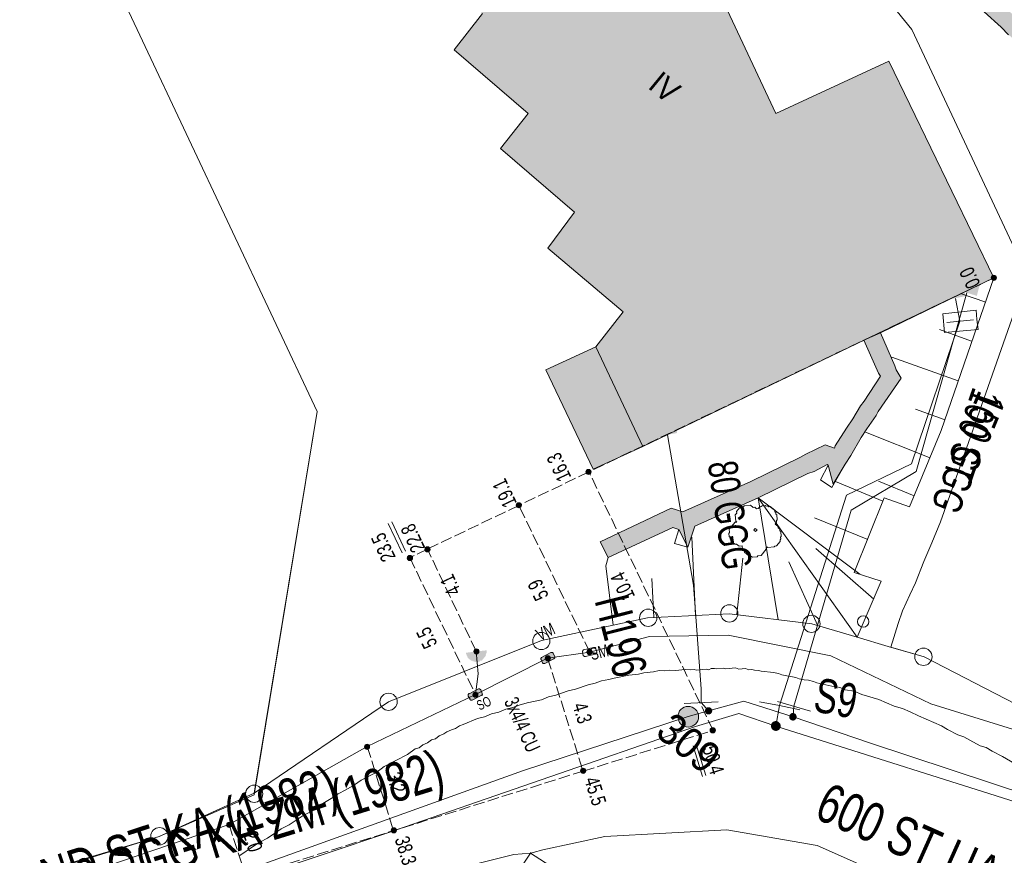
# Model space of a CAD drawing. Header units: metres. Extents: x -740 to 758, y -633 to 854.
# Tile 342 of 656: x 81 to 116, y -486 to -456. Entities that reach past the tile are written whole.
import ezdxf

# ---------------------------------------------------------------- set-up
doc = ezdxf.new("R2010")
doc.units = ezdxf.units.M
doc.header["$MEASUREMENT"] = 0
doc.linetypes.add('416_125', pattern=[0.5408, 0.416, -0.1248])
for name, color, linetype in [('Gas.LOVION', 7, 'Continuous'), ('Grundkarte.LOVION', 7, 'Continuous'), ('Grundkarte_Text.LOVION', 7, 'Continuous'), ('Strom.LOVION', 7, 'Continuous'), ('StromBemass.LOVION', 7, 'Continuous'), ('Wasser.LOVION', 7, 'Continuous')]:
    doc.layers.add(name, color=color, linetype=linetype)
doc.styles.add('ERSTELLTER_STIL_1', font='arial.ttf')

msp = doc.modelspace()

# ---------------------------------------------------------------- hatches: boundary and pattern name
at = {"layer": 'Gas.LOVION', "linetype": 'Continuous', "lineweight": 13}
for points in [[(114.294, -466.309), (115.034, -466.163), (114.954, -465.801), (114.215, -465.947)], [(108.284, -481.876), (108.297, -481.858), (108.307, -481.839), (108.315, -481.818), (108.321, -481.797), (108.324, -481.775), (108.323, -481.753), (108.321, -481.731), (108.315, -481.71), (108.307, -481.689), (108.296, -481.67), (108.283, -481.652), (108.268, -481.636), (108.251, -481.622), (108.232, -481.61), (108.212, -481.601), (108.191, -481.594), (108.169, -481.59), (108.147, -481.589), (108.125, -481.59), (108.104, -481.594), (108.083, -481.601), (108.063, -481.611), (108.044, -481.623), (108.027, -481.637), (108.012, -481.653), (107.999, -481.671), (107.989, -481.69), (107.98, -481.711), (107.975, -481.732), (107.972, -481.754), (107.972, -481.776), (107.975, -481.798), (107.981, -481.819), (107.989, -481.84), (108, -481.859), (108.013, -481.877), (108.028, -481.893), (108.045, -481.907), (108.064, -481.919), (108.084, -481.928), (108.105, -481.935), (108.126, -481.939), (108.149, -481.94), (108.171, -481.939), (108.192, -481.935), (108.213, -481.928), (108.233, -481.918), (108.252, -481.907), (108.269, -481.892)], [(108.288, -481.88), (108.301, -481.862), (108.312, -481.843), (108.32, -481.822), (108.325, -481.801), (108.328, -481.779), (108.328, -481.757), (108.325, -481.735), (108.319, -481.713), (108.311, -481.693), (108.3, -481.674), (108.287, -481.656), (108.272, -481.64), (108.255, -481.626), (108.237, -481.614), (108.217, -481.605), (108.196, -481.598), (108.174, -481.594), (108.152, -481.592), (108.13, -481.594), (108.108, -481.598), (108.087, -481.605), (108.067, -481.614), (108.049, -481.626), (108.032, -481.64), (108.016, -481.657), (108.004, -481.675), (107.993, -481.694), (107.985, -481.714), (107.979, -481.736), (107.977, -481.758), (107.977, -481.78), (107.98, -481.802), (107.985, -481.823), (107.993, -481.844), (108.004, -481.863), (108.017, -481.881), (108.032, -481.897), (108.049, -481.911), (108.068, -481.923), (108.088, -481.932), (108.109, -481.939), (108.131, -481.943), (108.153, -481.944), (108.175, -481.943), (108.197, -481.938), (108.218, -481.932), (108.238, -481.922), (108.256, -481.91), (108.273, -481.896)]]:
    msp.add_hatch(color=7, dxfattribs=at).paths.add_polyline_path(points)
at = {"layer": 'Grundkarte.LOVION', "linetype": 'Continuous', "lineweight": 18}
for color, points in [(254, [(119.666, -470.616), (119.719, -470.552), (119.713, -470.493), (119.766, -470.429), (119.76, -470.37), (119.813, -470.306), (119.807, -470.248), (119.86, -470.183), (119.854, -470.125), (119.934, -470.028), (119.996, -469.756), (120.049, -469.692), (120.111, -469.42), (120.19, -469.324), (120.252, -469.051), (120.246, -468.993), (120.273, -468.961), (120.267, -468.902), (120.32, -468.838), (120.34, -468.747), (120.335, -468.689), (120.382, -468.566), (120.344, -468.481), (120.509, -467.755), (120.498, -467.638), (120.524, -467.606), (120.513, -467.489), (120.539, -467.457), (120.528, -467.34), (120.554, -467.308), (120.549, -467.249), (120.569, -467.158), (120.564, -467.1), (120.584, -467.009), (120.579, -466.951), (120.599, -466.86), (120.593, -466.801), (120.614, -466.711), (120.608, -466.652), (120.629, -466.561), (120.623, -466.503), (120.644, -466.412), (120.633, -466.295), (120.601, -466.269), (120.589, -466.152), (120.615, -466.119), (120.587, -465.827), (120.613, -465.795), (120.573, -465.385), (120.6, -465.353), (120.56, -464.943), (120.58, -464.852), (120.542, -464.767), (120.563, -464.676), (120.525, -464.591), (120.567, -464.41), (120.529, -464.325), (120.549, -464.234), (120.512, -464.149), (120.532, -464.059), (120.494, -463.974), (120.515, -463.883), (120.483, -463.857), (120.477, -463.798), (120.504, -463.766), (120.498, -463.707), (120.466, -463.681), (120.46, -463.622), (120.486, -463.59), (120.469, -463.415), (120.437, -463.388), (120.408, -463.095), (120.401, -462.712), (120.308, -462.366), (120.241, -461.989), (120.099, -461.441), (119.995, -460.978), (119.864, -460.548), (119.675, -460.123), (119.497, -459.815), (119.243, -459.338), (118.677, -458.388), (118.295, -457.805), (117.989, -457.391), (117.779, -457.057), (117.51, -456.729), (117.21, -456.374), (117.043, -456.183), (116.754, -455.946), (116.138, -455.385), (115.843, -455.089), (115.574, -454.76), (115.472, -454.623), (115.364, -454.426), (115.326, -454.341), (115.143, -453.975), (115.061, -453.747), (114.892, -453.231), (99.918, -421.593), (101.78, -417.361), (105.858, -415.544), (105.302, -414.386), (104.707, -414.652), (104.998, -415.214), (101.286, -416.848), (99.209, -421.603), (114.298, -453.496), (114.434, -453.985), (114.737, -454.665), (114.807, -454.776), (114.915, -454.973), (115.248, -455.354), (115.382, -455.518), (115.709, -455.841), (116.326, -456.401), (116.588, -456.671), (116.749, -456.803), (117.286, -457.46), (117.464, -457.768), (117.77, -458.181), (118.12, -458.738), (118.713, -459.655), (118.934, -460.107), (119.08, -460.388), (119.237, -460.786), (119.362, -461.158), (119.493, -461.589), (119.603, -462.11), (119.696, -462.456), (119.793, -463.451), (119.825, -463.478), (119.831, -463.536), (119.804, -463.568), (119.822, -463.744), (119.854, -463.77), (119.86, -463.829), (119.833, -463.861), (119.839, -463.92), (119.871, -463.946), (119.85, -464.037), (119.908, -464.622), (119.887, -464.713), (119.925, -464.798), (119.904, -464.889), (119.938, -465.24), (119.912, -465.272), (119.975, -465.916), (119.949, -465.948), (119.977, -466.241), (119.951, -466.273), (119.974, -466.507), (119.953, -466.598), (119.959, -466.657), (119.938, -466.747), (119.944, -466.806), (119.923, -466.896), (119.934, -467.014), (119.914, -467.104), (119.919, -467.163), (119.899, -467.253), (119.872, -467.286), (119.884, -467.403), (119.857, -467.435), (119.863, -467.493), (119.837, -467.526), (119.848, -467.643), (119.828, -467.733), (119.839, -467.85), (119.777, -468.123), (119.783, -468.181), (119.679, -468.635), (119.685, -468.693), (119.632, -468.757), (119.638, -468.816), (119.611, -468.848), (119.617, -468.907), (119.564, -468.971), (119.57, -469.029), (119.508, -469.302), (119.455, -469.366), (119.414, -469.547), (119.361, -469.611), (119.32, -469.793), (119.267, -469.857), (119.272, -469.916), (119.246, -469.948), (119.225, -470.038), (119.172, -470.103), (119.152, -470.193), (119.099, -470.258), (119.105, -470.316), (119.052, -470.381), (118.958, -470.626), (119.153, -471.11), (119.372, -471.236), (119.43, -471.23), (119.495, -471.283), (119.553, -471.277), (119.682, -471.383), (119.74, -471.377), (119.837, -471.456), (119.928, -471.477), (119.992, -471.53), (120.05, -471.524), (120.147, -471.604), (120.205, -471.598), (120.302, -471.677), (120.36, -471.671), (120.457, -471.751), (120.751, -471.131), (120.692, -471.136), (120.628, -471.084), (120.569, -471.089), (120.441, -470.984), (120.382, -470.989), (120.286, -470.91), (120.227, -470.916), (120.131, -470.837), (120.072, -470.842), (119.976, -470.763), (119.917, -470.769), (119.821, -470.69), (119.762, -470.695)]), (9, [(99.462, -432.957), (98.987, -432.028), (98.064, -430.138), (97.583, -429.151), (94.668, -430.47), (94.624, -430.327), (86.039, -434.417), (85.81, -434.499), (85.588, -434.639), (83.384, -435.682), (86.172, -441.527), (87.481, -444.325), (89.88, -443.174), (90.162, -443.029), (92.332, -444.974), (91.366, -446.28), (94.083, -448.675), (93, -449.992), (95.77, -452.322), (94.83, -453.597), (97.509, -455.906), (96.485, -457.218), (99.164, -459.527), (98.166, -460.807), (100.845, -463.117), (99.879, -464.423), (102.616, -466.727), (101.618, -468.006), (99.808, -468.834), (101.521, -472.449), (103.331, -471.622), (116.062, -465.501), (112.248, -457.627), (108.149, -459.535), (106.02, -454.985), (108.786, -453.651), (107.667, -451.277), (104.869, -452.585), (104.388, -451.598), (107.781, -450.025), (101.226, -436.183), (97.892, -437.751), (96.33, -434.475)]), (254, [(104.348, -473.858), (101.778, -475.084), (102.07, -475.647), (104.417, -474.56), (104.63, -474.628), (104.959, -475.276), (105.21, -474.512), (107.504, -473.49), (109.309, -472.604), (109.537, -472.523), (110.015, -472.269), (110.047, -472.295), (110.233, -472.987), (110.665, -472.265), (110.87, -471.949), (111.249, -471.291), (111.455, -470.976), (111.793, -470.499), (111.866, -470.344), (112.694, -469.14), (112.516, -468.832), (112.473, -468.689), (111.943, -467.499), (111.348, -467.764), (111.878, -468.954), (111.948, -469.065), (111.358, -469.98), (111.226, -470.141), (110.947, -470.611), (110.715, -470.959), (110.303, -471.591), (110.283, -471.681), (109.946, -471.566), (109.24, -471.901), (109.044, -472.009), (107.239, -472.895), (104.775, -473.993)])]:
    msp.add_hatch(color=color, dxfattribs=at).paths.add_polyline_path(points)
at = {"layer": 'Strom.LOVION', "linetype": 'Continuous', "lineweight": 13}
for points in [[(97.656, -479.019), (96.911, -479.107), (96.916, -479.165), (96.932, -479.179), (96.935, -479.208), (96.951, -479.221), (96.954, -479.25), (96.97, -479.263), (96.973, -479.293), (97.102, -479.398), (97.131, -479.396), (97.163, -479.422), (97.192, -479.419), (97.208, -479.432), (97.238, -479.429), (97.254, -479.443), (97.4, -479.428), (97.427, -479.396), (97.485, -479.39), (97.63, -479.214), (97.627, -479.184), (97.641, -479.168), (97.638, -479.139), (97.664, -479.107)], [(99.984, -479.102), (99.647, -479.283), (99.62, -479.315), (99.623, -479.344), (99.639, -479.357), (99.68, -479.471), (99.712, -479.498), (99.771, -479.492), (100.095, -479.327), (100.108, -479.311), (100.137, -479.309), (100.131, -479.25), (100.075, -479.123), (100.042, -479.096)], [(97.138, -480.828), (97.462, -480.664), (97.475, -480.648), (97.504, -480.645), (97.499, -480.586), (97.442, -480.459), (97.394, -480.419), (97.364, -480.422), (97.027, -480.603), (97.011, -480.589), (96.985, -480.622), (96.99, -480.68), (97.06, -480.792), (97.047, -480.808), (97.079, -480.834)]]:
    msp.add_hatch(color=7, dxfattribs=at).paths.add_polyline_path(points)
at = {"layer": 'StromBemass.LOVION', "linetype": 'Continuous', "lineweight": 13}
for points in [[(116.135, -465.555), (116.142, -465.545), (116.147, -465.535), (116.152, -465.524), (116.154, -465.513), (116.156, -465.501), (116.156, -465.489), (116.154, -465.478), (116.151, -465.466), (116.147, -465.455), (116.141, -465.445), (116.134, -465.436), (116.126, -465.427), (116.117, -465.42), (116.107, -465.413), (116.097, -465.408), (116.085, -465.405), (116.074, -465.403), (116.062, -465.402), (116.05, -465.403), (116.039, -465.405), (116.028, -465.409), (116.017, -465.414), (116.007, -465.42), (115.998, -465.427), (115.99, -465.436), (115.983, -465.446), (115.978, -465.456), (115.973, -465.467), (115.97, -465.478), (115.969, -465.49), (115.969, -465.502), (115.97, -465.513), (115.973, -465.525), (115.978, -465.536), (115.983, -465.546), (115.99, -465.555), (115.998, -465.564), (116.008, -465.571), (116.018, -465.578), (116.028, -465.583), (116.039, -465.586), (116.051, -465.588), (116.063, -465.589), (116.074, -465.588), (116.086, -465.586), (116.097, -465.582), (116.108, -465.577), (116.118, -465.571), (116.127, -465.564)], [(101.425, -472.604), (101.432, -472.594), (101.437, -472.584), (101.442, -472.573), (101.444, -472.561), (101.446, -472.55), (101.446, -472.538), (101.444, -472.526), (101.441, -472.515), (101.437, -472.504), (101.431, -472.494), (101.424, -472.484), (101.416, -472.475), (101.407, -472.468), (101.397, -472.462), (101.386, -472.457), (101.375, -472.453), (101.364, -472.451), (101.352, -472.45), (101.34, -472.451), (101.328, -472.453), (101.317, -472.457), (101.307, -472.462), (101.297, -472.468), (101.288, -472.476), (101.28, -472.485), (101.273, -472.494), (101.267, -472.504), (101.263, -472.515), (101.26, -472.527), (101.258, -472.539), (101.258, -472.55), (101.26, -472.562), (101.263, -472.573), (101.267, -472.584), (101.273, -472.595), (101.28, -472.604), (101.288, -472.613), (101.297, -472.62), (101.307, -472.627), (101.318, -472.632), (101.329, -472.635), (101.341, -472.637), (101.352, -472.638), (101.364, -472.637), (101.376, -472.635), (101.387, -472.631), (101.398, -472.626), (101.408, -472.62), (101.417, -472.612)], [(98.896, -473.814), (98.903, -473.805), (98.909, -473.794), (98.913, -473.783), (98.916, -473.772), (98.917, -473.76), (98.917, -473.748), (98.916, -473.736), (98.913, -473.725), (98.908, -473.714), (98.903, -473.703), (98.896, -473.694), (98.888, -473.685), (98.878, -473.678), (98.868, -473.671), (98.858, -473.666), (98.846, -473.663), (98.835, -473.661), (98.823, -473.66), (98.811, -473.661), (98.799, -473.663), (98.788, -473.667), (98.777, -473.672), (98.767, -473.678), (98.758, -473.686), (98.75, -473.694), (98.743, -473.704), (98.738, -473.714), (98.733, -473.725), (98.73, -473.737), (98.729, -473.749), (98.729, -473.76), (98.731, -473.772), (98.734, -473.784), (98.738, -473.795), (98.744, -473.805), (98.751, -473.815), (98.759, -473.823), (98.768, -473.831), (98.778, -473.837), (98.789, -473.842), (98.8, -473.846), (98.812, -473.848), (98.823, -473.849), (98.835, -473.848), (98.847, -473.846), (98.858, -473.842), (98.869, -473.837), (98.879, -473.83), (98.888, -473.823)], [(95.581, -475.413), (95.588, -475.404), (95.594, -475.393), (95.598, -475.382), (95.601, -475.371), (95.603, -475.359), (95.603, -475.347), (95.601, -475.336), (95.598, -475.324), (95.594, -475.313), (95.588, -475.303), (95.581, -475.293), (95.573, -475.285), (95.564, -475.277), (95.554, -475.271), (95.543, -475.266), (95.532, -475.262), (95.52, -475.26), (95.508, -475.259), (95.497, -475.26), (95.485, -475.262), (95.474, -475.266), (95.463, -475.271), (95.453, -475.278), (95.444, -475.285), (95.436, -475.294), (95.429, -475.303), (95.423, -475.314), (95.419, -475.325), (95.416, -475.336), (95.415, -475.348), (95.415, -475.36), (95.416, -475.371), (95.419, -475.383), (95.424, -475.394), (95.429, -475.404), (95.436, -475.414), (95.444, -475.422), (95.454, -475.43), (95.464, -475.436), (95.474, -475.441), (95.486, -475.445), (95.497, -475.447), (95.509, -475.448), (95.521, -475.447), (95.532, -475.445), (95.544, -475.441), (95.554, -475.436), (95.564, -475.43), (95.573, -475.422)], [(94.945, -475.729), (94.952, -475.719), (94.958, -475.709), (94.962, -475.698), (94.965, -475.686), (94.966, -475.674), (94.966, -475.662), (94.965, -475.651), (94.962, -475.639), (94.957, -475.628), (94.951, -475.618), (94.944, -475.608), (94.936, -475.6), (94.927, -475.592), (94.917, -475.586), (94.906, -475.581), (94.895, -475.577), (94.883, -475.575), (94.871, -475.574), (94.86, -475.575), (94.848, -475.577), (94.837, -475.581), (94.826, -475.586), (94.816, -475.592), (94.807, -475.6), (94.799, -475.609), (94.792, -475.618), (94.786, -475.629), (94.782, -475.64), (94.779, -475.651), (94.777, -475.663), (94.777, -475.675), (94.779, -475.687), (94.782, -475.698), (94.786, -475.709), (94.792, -475.72), (94.799, -475.729), (94.807, -475.738), (94.816, -475.745), (94.826, -475.752), (94.837, -475.757), (94.848, -475.76), (94.86, -475.763), (94.872, -475.763), (94.884, -475.763), (94.896, -475.76), (94.907, -475.757), (94.918, -475.752), (94.928, -475.745), (94.937, -475.737)], [(94.949, -475.726), (94.956, -475.717), (94.962, -475.706), (94.966, -475.695), (94.969, -475.684), (94.97, -475.672), (94.97, -475.66), (94.969, -475.649), (94.966, -475.637), (94.962, -475.626), (94.956, -475.616), (94.949, -475.606), (94.941, -475.598), (94.932, -475.59), (94.922, -475.584), (94.911, -475.579), (94.9, -475.575), (94.888, -475.573), (94.876, -475.572), (94.864, -475.573), (94.853, -475.575), (94.841, -475.579), (94.831, -475.584), (94.821, -475.59), (94.812, -475.598), (94.804, -475.607), (94.797, -475.616), (94.791, -475.627), (94.787, -475.638), (94.784, -475.649), (94.782, -475.661), (94.782, -475.673), (94.784, -475.684), (94.787, -475.696), (94.791, -475.707), (94.797, -475.717), (94.804, -475.727), (94.812, -475.735), (94.821, -475.743), (94.831, -475.749), (94.842, -475.754), (94.853, -475.758), (94.865, -475.76), (94.877, -475.761), (94.889, -475.76), (94.9, -475.758), (94.911, -475.754), (94.922, -475.749), (94.932, -475.742), (94.941, -475.735)], [(97.357, -479.117), (97.364, -479.108), (97.369, -479.097), (97.374, -479.086), (97.376, -479.075), (97.378, -479.064), (97.378, -479.052), (97.376, -479.041), (97.373, -479.029), (97.369, -479.019), (97.363, -479.008), (97.357, -478.999), (97.349, -478.991), (97.34, -478.983), (97.33, -478.977), (97.319, -478.972), (97.308, -478.968), (97.297, -478.966), (97.285, -478.966), (97.274, -478.966), (97.262, -478.969), (97.251, -478.972), (97.241, -478.977), (97.231, -478.983), (97.222, -478.991), (97.214, -478.999), (97.207, -479.009), (97.202, -479.019), (97.197, -479.03), (97.195, -479.041), (97.193, -479.053), (97.193, -479.064), (97.195, -479.076), (97.198, -479.087), (97.202, -479.098), (97.208, -479.108), (97.214, -479.117), (97.222, -479.126), (97.231, -479.133), (97.241, -479.139), (97.252, -479.144), (97.263, -479.148), (97.274, -479.15), (97.286, -479.151), (97.297, -479.15), (97.309, -479.148), (97.32, -479.144), (97.33, -479.139), (97.34, -479.133), (97.349, -479.125)], [(101.461, -479.139), (101.468, -479.129), (101.474, -479.118), (101.478, -479.107), (101.481, -479.096), (101.482, -479.084), (101.482, -479.072), (101.481, -479.06), (101.478, -479.049), (101.473, -479.038), (101.468, -479.027), (101.461, -479.018), (101.452, -479.009), (101.443, -479.001), (101.433, -478.995), (101.422, -478.99), (101.411, -478.986), (101.399, -478.984), (101.387, -478.983), (101.375, -478.984), (101.364, -478.986), (101.352, -478.99), (101.342, -478.995), (101.331, -479.002), (101.322, -479.009), (101.314, -479.018), (101.307, -479.028), (101.301, -479.038), (101.297, -479.049), (101.294, -479.061), (101.293, -479.073), (101.293, -479.085), (101.294, -479.096), (101.297, -479.108), (101.302, -479.119), (101.308, -479.129), (101.315, -479.139), (101.323, -479.148), (101.332, -479.155), (101.342, -479.162), (101.353, -479.167), (101.364, -479.17), (101.376, -479.173), (101.388, -479.173), (101.4, -479.172), (101.411, -479.17), (101.423, -479.166), (101.434, -479.161), (101.444, -479.155), (101.453, -479.147)], [(99.954, -479.369), (99.961, -479.359), (99.967, -479.349), (99.971, -479.338), (99.974, -479.326), (99.975, -479.314), (99.975, -479.302), (99.974, -479.291), (99.971, -479.279), (99.966, -479.268), (99.961, -479.258), (99.954, -479.248), (99.945, -479.239), (99.936, -479.232), (99.926, -479.226), (99.915, -479.221), (99.904, -479.217), (99.892, -479.215), (99.88, -479.214), (99.869, -479.215), (99.857, -479.217), (99.846, -479.221), (99.835, -479.226), (99.825, -479.232), (99.816, -479.24), (99.808, -479.249), (99.801, -479.258), (99.795, -479.269), (99.791, -479.28), (99.788, -479.291), (99.786, -479.303), (99.786, -479.315), (99.788, -479.327), (99.791, -479.338), (99.795, -479.349), (99.801, -479.36), (99.808, -479.369), (99.816, -479.378), (99.825, -479.385), (99.835, -479.392), (99.846, -479.397), (99.858, -479.4), (99.869, -479.403), (99.881, -479.403), (99.893, -479.403), (99.905, -479.4), (99.916, -479.397), (99.927, -479.391), (99.937, -479.385), (99.946, -479.377)], [(97.323, -480.691), (97.33, -480.682), (97.335, -480.671), (97.34, -480.66), (97.342, -480.649), (97.344, -480.637), (97.344, -480.625), (97.342, -480.614), (97.339, -480.602), (97.335, -480.591), (97.329, -480.581), (97.322, -480.572), (97.314, -480.563), (97.305, -480.555), (97.295, -480.549), (97.284, -480.544), (97.273, -480.541), (97.262, -480.538), (97.25, -480.538), (97.238, -480.538), (97.226, -480.541), (97.215, -480.544), (97.205, -480.549), (97.195, -480.556), (97.186, -480.563), (97.178, -480.572), (97.171, -480.582), (97.165, -480.592), (97.161, -480.603), (97.158, -480.614), (97.156, -480.626), (97.156, -480.638), (97.158, -480.65), (97.161, -480.661), (97.165, -480.672), (97.171, -480.682), (97.178, -480.692), (97.186, -480.7), (97.195, -480.708), (97.205, -480.714), (97.216, -480.719), (97.227, -480.723), (97.239, -480.725), (97.25, -480.726), (97.262, -480.725), (97.274, -480.723), (97.285, -480.719), (97.296, -480.714), (97.306, -480.707), (97.315, -480.7)], [(105.935, -481.983), (105.942, -481.974), (105.948, -481.963), (105.953, -481.952), (105.956, -481.94), (105.957, -481.928), (105.957, -481.916), (105.955, -481.904), (105.952, -481.893), (105.948, -481.881), (105.942, -481.871), (105.935, -481.861), (105.927, -481.852), (105.917, -481.845), (105.907, -481.838), (105.896, -481.833), (105.885, -481.83), (105.873, -481.827), (105.861, -481.827), (105.849, -481.827), (105.837, -481.83), (105.826, -481.833), (105.815, -481.839), (105.805, -481.845), (105.795, -481.853), (105.787, -481.862), (105.78, -481.871), (105.774, -481.882), (105.77, -481.893), (105.767, -481.905), (105.766, -481.917), (105.766, -481.929), (105.767, -481.941), (105.77, -481.952), (105.775, -481.964), (105.78, -481.974), (105.788, -481.984), (105.796, -481.993), (105.805, -482), (105.815, -482.007), (105.826, -482.012), (105.838, -482.015), (105.85, -482.018), (105.862, -482.018), (105.874, -482.018), (105.885, -482.015), (105.897, -482.012), (105.908, -482.006), (105.918, -482), (105.927, -481.992)], [(105.937, -481.982), (105.944, -481.972), (105.95, -481.962), (105.954, -481.951), (105.957, -481.939), (105.959, -481.927), (105.959, -481.915), (105.957, -481.904), (105.954, -481.892), (105.95, -481.881), (105.944, -481.871), (105.937, -481.861), (105.929, -481.852), (105.919, -481.845), (105.909, -481.838), (105.898, -481.833), (105.887, -481.83), (105.875, -481.827), (105.863, -481.827), (105.851, -481.828), (105.84, -481.83), (105.828, -481.834), (105.818, -481.839), (105.808, -481.845), (105.798, -481.853), (105.79, -481.861), (105.783, -481.871), (105.778, -481.882), (105.773, -481.893), (105.77, -481.904), (105.769, -481.916), (105.769, -481.928), (105.77, -481.94), (105.773, -481.951), (105.778, -481.963), (105.784, -481.973), (105.791, -481.983), (105.799, -481.991), (105.808, -481.999), (105.818, -482.005), (105.829, -482.01), (105.84, -482.014), (105.852, -482.016), (105.864, -482.017), (105.876, -482.016), (105.888, -482.014), (105.899, -482.01), (105.91, -482.005), (105.92, -481.998), (105.929, -481.991)], [(93.392, -482.582), (93.399, -482.573), (93.405, -482.562), (93.409, -482.551), (93.412, -482.54), (93.413, -482.528), (93.413, -482.516), (93.412, -482.505), (93.409, -482.493), (93.404, -482.482), (93.399, -482.472), (93.392, -482.462), (93.383, -482.454), (93.374, -482.446), (93.364, -482.44), (93.354, -482.435), (93.342, -482.431), (93.331, -482.429), (93.319, -482.429), (93.307, -482.429), (93.296, -482.432), (93.284, -482.435), (93.274, -482.44), (93.264, -482.447), (93.255, -482.454), (93.247, -482.463), (93.24, -482.473), (93.234, -482.483), (93.23, -482.494), (93.227, -482.505), (93.225, -482.517), (93.226, -482.529), (93.227, -482.541), (93.23, -482.552), (93.234, -482.563), (93.24, -482.573), (93.247, -482.583), (93.255, -482.591), (93.264, -482.599), (93.274, -482.605), (93.285, -482.61), (93.296, -482.614), (93.308, -482.616), (93.32, -482.617), (93.331, -482.616), (93.343, -482.614), (93.354, -482.61), (93.365, -482.605), (93.375, -482.599), (93.384, -482.591)], [(101.232, -483.452), (101.239, -483.443), (101.245, -483.432), (101.249, -483.421), (101.252, -483.41), (101.253, -483.398), (101.253, -483.387), (101.252, -483.375), (101.249, -483.364), (101.244, -483.353), (101.239, -483.342), (101.232, -483.333), (101.224, -483.324), (101.215, -483.317), (101.205, -483.311), (101.194, -483.306), (101.183, -483.302), (101.171, -483.3), (101.16, -483.299), (101.148, -483.3), (101.136, -483.302), (101.125, -483.306), (101.115, -483.311), (101.105, -483.317), (101.096, -483.325), (101.088, -483.333), (101.081, -483.343), (101.075, -483.353), (101.071, -483.364), (101.068, -483.376), (101.067, -483.387), (101.067, -483.399), (101.068, -483.411), (101.071, -483.422), (101.076, -483.433), (101.081, -483.443), (101.088, -483.453), (101.096, -483.461), (101.105, -483.469), (101.115, -483.475), (101.126, -483.48), (101.137, -483.483), (101.149, -483.485), (101.16, -483.486), (101.172, -483.485), (101.183, -483.483), (101.195, -483.48), (101.205, -483.474), (101.215, -483.468), (101.224, -483.461)], [(88.391, -485.413), (88.398, -485.403), (88.403, -485.393), (88.408, -485.382), (88.411, -485.371), (88.412, -485.359), (88.412, -485.347), (88.411, -485.336), (88.408, -485.324), (88.403, -485.314), (88.398, -485.303), (88.391, -485.294), (88.383, -485.285), (88.374, -485.278), (88.364, -485.272), (88.353, -485.267), (88.342, -485.263), (88.331, -485.261), (88.319, -485.26), (88.307, -485.261), (88.296, -485.263), (88.285, -485.267), (88.274, -485.272), (88.264, -485.278), (88.255, -485.286), (88.247, -485.294), (88.24, -485.304), (88.235, -485.314), (88.231, -485.325), (88.228, -485.336), (88.226, -485.348), (88.226, -485.36), (88.228, -485.371), (88.231, -485.382), (88.235, -485.393), (88.241, -485.404), (88.248, -485.413), (88.256, -485.421), (88.265, -485.429), (88.275, -485.435), (88.285, -485.44), (88.296, -485.444), (88.308, -485.446), (88.319, -485.446), (88.331, -485.446), (88.343, -485.443), (88.354, -485.44), (88.364, -485.435), (88.374, -485.429), (88.383, -485.421)], [(94.363, -485.614), (94.37, -485.604), (94.376, -485.594), (94.38, -485.583), (94.383, -485.571), (94.384, -485.559), (94.384, -485.547), (94.383, -485.536), (94.38, -485.524), (94.375, -485.513), (94.369, -485.503), (94.362, -485.493), (94.354, -485.484), (94.345, -485.477), (94.335, -485.47), (94.324, -485.465), (94.313, -485.462), (94.301, -485.459), (94.289, -485.459), (94.277, -485.459), (94.265, -485.462), (94.254, -485.465), (94.243, -485.471), (94.233, -485.477), (94.224, -485.485), (94.216, -485.493), (94.209, -485.503), (94.203, -485.514), (94.199, -485.525), (94.196, -485.536), (94.194, -485.548), (94.194, -485.56), (94.196, -485.572), (94.199, -485.583), (94.203, -485.595), (94.209, -485.605), (94.216, -485.615), (94.224, -485.623), (94.234, -485.631), (94.244, -485.637), (94.255, -485.642), (94.266, -485.646), (94.278, -485.648), (94.29, -485.649), (94.302, -485.648), (94.313, -485.646), (94.325, -485.642), (94.335, -485.637), (94.345, -485.631), (94.355, -485.623)]]:
    msp.add_hatch(color=7, dxfattribs=at).paths.add_polyline_path(points)
at = {"layer": 'Wasser.LOVION', "linetype": 'Continuous', "lineweight": 13}
for points in [[(114.715, -465.928), (115.446, -466.152), (115.542, -465.773), (114.814, -465.578)], [(103.843, -471.262), (104.569, -471.132), (104.519, -470.767), (103.776, -470.884)], [(105.261, -481.669), (105.289, -481.631), (105.311, -481.59), (105.329, -481.546), (105.34, -481.501), (105.346, -481.454), (105.346, -481.407), (105.34, -481.36), (105.328, -481.315), (105.31, -481.271), (105.288, -481.23), (105.26, -481.192), (105.227, -481.157), (105.191, -481.128), (105.151, -481.103), (105.109, -481.083), (105.064, -481.068), (105.018, -481.06), (104.971, -481.057), (104.924, -481.06), (104.877, -481.069), (104.833, -481.084), (104.79, -481.104), (104.751, -481.129), (104.714, -481.159), (104.682, -481.194), (104.655, -481.232), (104.632, -481.273), (104.615, -481.317), (104.603, -481.362), (104.598, -481.409), (104.598, -481.456), (104.604, -481.503), (104.616, -481.548), (104.633, -481.592), (104.656, -481.633), (104.684, -481.671), (104.716, -481.705), (104.753, -481.735), (104.792, -481.76), (104.835, -481.78), (104.88, -481.795), (104.926, -481.803), (104.973, -481.806), (105.02, -481.803), (105.066, -481.794), (105.111, -481.779), (105.153, -481.759), (105.193, -481.734), (105.229, -481.704)], [(105.812, -481.301), (105.822, -481.287), (105.83, -481.273), (105.836, -481.257), (105.84, -481.241), (105.842, -481.225), (105.842, -481.208), (105.84, -481.192), (105.835, -481.176), (105.829, -481.161), (105.821, -481.146), (105.811, -481.133), (105.8, -481.121), (105.787, -481.11), (105.773, -481.101), (105.758, -481.094), (105.742, -481.089), (105.726, -481.086), (105.71, -481.085), (105.693, -481.086), (105.677, -481.089), (105.661, -481.095), (105.646, -481.102), (105.632, -481.111), (105.62, -481.121), (105.608, -481.133), (105.599, -481.147), (105.591, -481.161), (105.585, -481.177), (105.58, -481.193), (105.578, -481.209), (105.579, -481.226), (105.581, -481.242), (105.585, -481.258), (105.591, -481.274), (105.599, -481.288), (105.609, -481.301), (105.62, -481.313), (105.633, -481.324), (105.647, -481.333), (105.662, -481.34), (105.678, -481.345), (105.694, -481.348), (105.711, -481.349), (105.727, -481.348), (105.743, -481.345), (105.759, -481.34), (105.774, -481.332), (105.788, -481.323), (105.801, -481.313)], [(105.813, -481.298), (105.822, -481.285), (105.83, -481.27), (105.836, -481.255), (105.84, -481.239), (105.842, -481.222), (105.842, -481.206), (105.84, -481.19), (105.836, -481.174), (105.83, -481.158), (105.822, -481.144), (105.812, -481.13), (105.801, -481.118), (105.788, -481.108), (105.774, -481.099), (105.759, -481.092), (105.743, -481.087), (105.727, -481.084), (105.711, -481.083), (105.694, -481.084), (105.678, -481.087), (105.662, -481.092), (105.647, -481.1), (105.633, -481.108), (105.621, -481.119), (105.609, -481.131), (105.6, -481.144), (105.592, -481.159), (105.586, -481.174), (105.582, -481.19), (105.58, -481.207), (105.58, -481.223), (105.582, -481.24), (105.586, -481.256), (105.592, -481.271), (105.6, -481.286), (105.61, -481.299), (105.621, -481.311), (105.634, -481.321), (105.648, -481.33), (105.663, -481.337), (105.679, -481.342), (105.695, -481.345), (105.711, -481.346), (105.728, -481.345), (105.744, -481.342), (105.76, -481.337), (105.775, -481.33), (105.789, -481.321), (105.801, -481.31)], [(108.873, -481.513), (108.882, -481.499), (108.89, -481.485), (108.897, -481.469), (108.901, -481.453), (108.903, -481.436), (108.903, -481.419), (108.901, -481.403), (108.896, -481.386), (108.89, -481.371), (108.882, -481.356), (108.872, -481.343), (108.861, -481.33), (108.848, -481.32), (108.833, -481.311), (108.818, -481.304), (108.802, -481.299), (108.786, -481.296), (108.769, -481.295), (108.752, -481.296), (108.736, -481.299), (108.72, -481.304), (108.705, -481.311), (108.691, -481.32), (108.678, -481.331), (108.666, -481.343), (108.656, -481.357), (108.648, -481.372), (108.642, -481.387), (108.638, -481.403), (108.636, -481.42), (108.636, -481.437), (108.638, -481.454), (108.643, -481.47), (108.649, -481.485), (108.657, -481.5), (108.667, -481.513), (108.678, -481.526), (108.691, -481.536), (108.706, -481.545), (108.721, -481.552), (108.737, -481.557), (108.753, -481.561), (108.77, -481.562), (108.787, -481.56), (108.803, -481.557), (108.819, -481.552), (108.834, -481.545), (108.848, -481.536), (108.861, -481.525)], [(108.874, -481.521), (108.884, -481.507), (108.892, -481.493), (108.898, -481.477), (108.902, -481.461), (108.904, -481.444), (108.904, -481.427), (108.902, -481.411), (108.898, -481.394), (108.892, -481.379), (108.884, -481.364), (108.874, -481.351), (108.862, -481.338), (108.849, -481.328), (108.835, -481.319), (108.82, -481.312), (108.804, -481.307), (108.787, -481.304), (108.77, -481.303), (108.754, -481.304), (108.737, -481.307), (108.721, -481.312), (108.706, -481.319), (108.692, -481.328), (108.679, -481.339), (108.668, -481.351), (108.658, -481.365), (108.65, -481.38), (108.644, -481.395), (108.639, -481.412), (108.637, -481.428), (108.637, -481.445), (108.64, -481.462), (108.644, -481.478), (108.65, -481.494), (108.658, -481.508), (108.668, -481.522), (108.68, -481.534), (108.693, -481.545), (108.707, -481.554), (108.722, -481.561), (108.738, -481.566), (108.755, -481.569), (108.771, -481.57), (108.788, -481.569), (108.805, -481.566), (108.82, -481.56), (108.836, -481.553), (108.85, -481.544), (108.863, -481.533)]]:
    msp.add_hatch(color=7, dxfattribs=at).paths.add_polyline_path(points)

# ---------------------------------------------------------------- linework, layer by layer
at = {"layer": 'Gas.LOVION', "color": 5, "linetype": 'Continuous', "lineweight": 18}
for points in [[(108.152, -481.776), (108.285, -481.024), (110.715, -473.383), (113.072, -472.251), (114.827, -467.07), (114.672, -466.242)], [(82.844, -489.408), (94.034, -485.654), (105.241, -481.78), (106.806, -481.317), (108.152, -481.776), (117.789, -484.824), (123.288, -487.404)]]:
    msp.add_lwpolyline(points, dxfattribs=at)
at = {"layer": 'Gas.LOVION', "color": 7, "linetype": 'Continuous', "lineweight": 13}
msp.add_lwpolyline([(115.442, -467.009), (115.423, -466.671), (114.21, -466.805), (114.276, -467.478), (115.492, -467.374)], close=True, dxfattribs=at)
for points in [[(115.324, -467.021), (114.358, -467.115)], [(109.024, -481.174), (108.285, -481.024), (107.562, -480.888)]]:
    msp.add_lwpolyline(points, dxfattribs=at)
at = {"layer": 'Grundkarte.LOVION', "color": 253, "linetype": 'Continuous', "lineweight": 18}
for points in [[(80.879, -427.592), (81.176, -428.213), (81.701, -429.344), (82.793, -431.749), (83.16, -432.482), (75.652, -436.704), (91.503, -470.355), (89.222, -484.203), (85.77, -485.782), (82.241, -486.866), (58.373, -493.958), (51.379, -498.602), (27.251, -522.981), (34.554, -500.336), (43.292, -473.325)], [(117.24, -481.168), (113.535, -479.255), (112.228, -478.88), (111.102, -478.547), (109.458, -478.057), (106.467, -477.699), (103.496, -477.842), (102.252, -478.112), (99.645, -478.662), (94.1, -480.889), (89.222, -484.203), (91.503, -470.355), (75.652, -436.704), (83.16, -432.482), (82.793, -431.749), (81.701, -429.344), (81.176, -428.213), (80.879, -427.592)], [(117.24, -481.168), (113.535, -479.255), (112.319, -478.901), (112.59, -478.047), (112.752, -477.587), (113.019, -477), (113.214, -476.567), (113.523, -475.798), (113.811, -475.119), (114.12, -474.35), (114.47, -473.4), (115.139, -471.472), (117.266, -465.412), (113.082, -456.482), (110.058, -452.758)]]:
    msp.add_lwpolyline(points, dxfattribs=at)
at = {"layer": 'Grundkarte.LOVION', "color": 8, "linetype": 'Continuous', "lineweight": 18}
for points in [[(83.16, -432.482), (75.652, -436.704), (91.503, -470.355), (89.228, -484.262)], [(106.02, -454.985), (108.149, -459.535), (112.248, -457.627), (116.062, -465.501), (103.331, -471.622), (101.521, -472.449), (99.808, -468.834), (101.618, -468.006), (102.616, -466.727), (99.879, -464.423), (100.845, -463.117), (98.166, -460.807), (99.164, -459.527), (96.485, -457.218), (97.509, -455.906)], [(82.241, -486.866), (85.77, -485.782), (89.222, -484.203), (94.1, -480.889), (99.645, -478.662), (102.252, -478.112), (103.496, -477.842), (106.467, -477.699), (109.458, -478.057), (111.102, -478.547), (112.228, -478.88), (113.535, -479.255), (117.24, -481.168)], [(117.24, -481.168), (113.535, -479.255), (112.228, -478.88), (111.102, -478.547), (109.458, -478.057), (106.467, -477.699), (103.496, -477.842), (102.252, -478.112), (99.645, -478.662), (94.1, -480.889), (89.222, -484.203), (85.77, -485.782), (82.241, -486.866)], [(82.241, -486.866), (85.77, -485.782), (89.222, -484.203), (94.1, -480.889), (99.645, -478.662), (102.252, -478.112), (103.496, -477.842), (106.467, -477.699), (109.458, -478.057), (111.102, -478.547), (112.228, -478.88), (113.535, -479.255), (117.24, -481.168)], [(88.705, -486.47), (89.203, -486.126), (89.426, -485.986), (89.707, -485.84), (90.205, -485.496), (90.487, -485.35), (90.709, -485.21), (90.959, -485.038), (91.24, -484.893), (91.489, -484.72), (91.712, -484.58), (92.02, -484.403), (92.269, -484.23), (92.55, -484.085), (92.858, -483.907), (93.107, -483.735), (93.67, -483.443), (93.945, -483.239), (94.789, -482.802), (95.065, -482.597), (95.208, -482.554), (95.346, -482.452), (95.516, -482.376), (95.654, -482.274), (95.797, -482.23), (95.935, -482.128), (96.105, -482.052), (96.216, -481.982), (96.386, -481.907), (96.53, -481.863), (96.668, -481.761), (96.811, -481.717), (97.321, -481.49), (97.582, -481.435), (97.836, -481.322), (98.097, -481.267), (98.352, -481.153), (98.613, -481.098), (98.841, -481.016), (99.128, -480.929), (99.649, -480.819), (99.904, -480.706), (100.165, -480.651), (100.622, -480.488), (100.882, -480.433), (101.339, -480.27), (101.6, -480.215), (101.829, -480.133), (102.089, -480.078), (102.291, -480.029), (102.812, -479.919), (103.164, -479.884), (103.366, -479.835), (103.717, -479.801), (103.919, -479.752), (104.127, -479.761), (104.303, -479.744), (104.51, -479.753), (104.862, -479.718), (105.07, -479.728), (105.187, -479.716), (105.277, -479.737), (105.629, -479.703), (105.719, -479.723), (105.804, -479.685), (105.921, -479.674), (106.012, -479.695), (106.246, -479.672), (106.337, -479.692), (106.688, -479.658), (106.811, -479.705), (107.045, -479.682), (107.168, -479.729), (107.285, -479.718), (107.376, -479.739), (107.525, -479.754), (107.616, -479.774), (108.064, -479.819), (108.245, -479.861), (108.368, -479.908), (108.549, -479.949), (108.698, -479.964), (108.88, -480.005), (109.003, -480.053), (109.184, -480.094), (109.333, -480.109), (109.515, -480.15), (109.638, -480.197), (110.182, -480.321), (110.331, -480.336), (110.512, -480.378), (110.667, -480.451), (110.998, -480.508), (111.276, -480.628), (111.884, -480.805), (112.44, -481.046), (112.744, -481.135), (113.022, -481.256), (113.332, -481.403), (114.165, -481.764), (114.384, -481.891), (114.758, -482.091), (114.972, -482.158), (115.191, -482.285), (115.565, -482.485), (115.779, -482.552), (115.998, -482.679), (116.372, -482.879), (116.811, -483.131)], [(27.251, -522.981), (51.379, -498.602), (58.373, -493.958), (85.77, -485.782), (89.228, -484.262)], [(84.624, -486.456), (84.537, -486.169)]]:
    msp.add_lwpolyline(points, dxfattribs=at)
at = {"layer": 'Grundkarte.LOVION', "color": 7, "linetype": 'Continuous', "lineweight": 13}
for points in [[(116.588, -456.671), (116.326, -456.401), (115.709, -455.841)], [(107.504, -473.49), (109.309, -472.604), (109.537, -472.523), (110.015, -472.269), (110.047, -472.295), (109.774, -472.825), (110.186, -473.109), (110.665, -472.265), (110.87, -471.949), (111.249, -471.291), (111.455, -470.976), (111.793, -470.499), (111.866, -470.344), (112.694, -469.14), (112.516, -468.832), (112.473, -468.689), (111.943, -467.499), (116.062, -465.501), (114.151, -471.037), (113.003, -473.809), (112.085, -473.485), (110.99, -476.193), (111.967, -476.512), (111.102, -478.547)], [(115.765, -466.387), (114.847, -466.063)], [(115.253, -467.796), (114.088, -467.378)], [(114.772, -469.233), (112.354, -468.375)], [(114.26, -470.642), (113.219, -470.271)], [(113.715, -472.025), (111.408, -471.098)], [(112.038, -473.608), (110.312, -472.89)], [(113.171, -473.409), (111.878, -472.885)], [(107.504, -473.49), (105.21, -474.512), (104.959, -475.276), (104.474, -475.146), (104.63, -474.628), (104.417, -474.56), (102.07, -475.647), (101.981, -475.951), (102.252, -478.112)], [(107.504, -473.49), (111.102, -478.547), (109.458, -478.057), (106.467, -477.699), (103.496, -477.842), (102.252, -478.112)], [(111.203, -476.261), (107.504, -473.49)], [(108.232, -477.911), (107.504, -473.49)], [(111.493, -474.991), (109.554, -474.206)], [(105.232, -477.761), (105.101, -474.907)], [(111.705, -477.158), (109.604, -475.324)], [(106.734, -477.703), (106.949, -475.672)], [(109.671, -478.125), (108.617, -475.805)], [(103.73, -477.819), (103.651, -476.408)]]:
    msp.add_lwpolyline(points, dxfattribs=at)
msp.add_lwpolyline([(104.348, -473.858), (104.775, -473.993), (107.239, -472.895), (109.044, -472.009), (109.24, -471.901), (109.946, -471.566), (110.283, -471.681), (110.303, -471.591), (110.715, -470.959), (110.947, -470.611), (111.226, -470.141), (111.358, -469.98), (111.948, -469.065), (111.878, -468.954), (111.348, -467.764), (111.943, -467.499), (112.473, -468.689), (112.516, -468.832), (112.694, -469.14), (111.866, -470.344), (111.793, -470.499), (111.455, -470.976), (111.249, -471.291), (110.87, -471.949), (110.665, -472.265), (110.233, -472.987), (110.047, -472.295), (110.015, -472.269), (109.537, -472.523), (109.309, -472.604), (107.504, -473.49), (105.21, -474.512), (104.959, -475.276), (104.63, -474.628), (104.417, -474.56), (102.07, -475.647), (101.778, -475.084)], close=True, dxfattribs=at)
at = {"layer": 'Grundkarte.LOVION', "color": 251, "linetype": 'Continuous', "lineweight": 13}
msp.add_lwpolyline([(101.618, -468.006), (103.331, -471.622), (101.521, -472.449), (99.808, -468.834)], close=True, dxfattribs=at)
at = {"layer": 'Grundkarte.LOVION', "color": 9, "linetype": 'Continuous', "lineweight": 18}
for points in [[(107.825, -475.261), (107.799, -475.294), (107.804, -475.352), (107.619, -475.577), (107.502, -475.588), (107.476, -475.621), (107.3, -475.638), (107.236, -475.585), (107.177, -475.591), (107.017, -475.459), (107.011, -475.4), (106.947, -475.347), (106.935, -475.23), (106.818, -475.242), (106.722, -475.162), (106.663, -475.168), (106.535, -475.062), (106.529, -475.004), (106.497, -474.977), (106.491, -474.919), (106.459, -474.892), (106.447, -474.775), (106.474, -474.743), (106.462, -474.626), (106.674, -474.369), (106.732, -474.363), (106.7, -474.337), (106.677, -474.103), (106.73, -474.038), (106.724, -473.98), (106.83, -473.851), (106.888, -473.846), (106.915, -473.813), (106.973, -473.808), (107, -473.776), (107.234, -473.753), (107.331, -473.832), (107.389, -473.826), (107.453, -473.879), (107.512, -473.873), (107.565, -473.809), (107.623, -473.803), (107.65, -473.771), (107.767, -473.76), (107.799, -473.786), (107.857, -473.78), (107.89, -473.807), (107.948, -473.801), (108.109, -473.933), (108.115, -473.992), (108.147, -474.018), (108.152, -474.077), (108.185, -474.103), (108.202, -474.279), (108.175, -474.311), (108.181, -474.369), (108.128, -474.434), (108.225, -474.513), (108.23, -474.572), (108.295, -474.624), (108.3, -474.683), (108.333, -474.709), (108.35, -474.885), (108.323, -474.917), (108.329, -474.976), (108.303, -475.008), (108.308, -475.066), (108.176, -475.227), (108.118, -475.233), (108.091, -475.265), (107.857, -475.288)], [(107.443, -474.678), (107.416, -474.71), (107.352, -474.657), (107.379, -474.625), (107.405, -474.593), (107.469, -474.646)]]:
    msp.add_lwpolyline(points, close=True, dxfattribs=at)
for centre, radius in [((103.522, -477.838), 0.313), ((106.466, -477.68), 0.312), ((109.442, -478.057), 0.312), ((99.643, -478.683), 0.311), ((113.506, -479.255), 0.315), ((94.1, -480.888), 0.312), ((89.223, -484.227), 0.313), ((85.785, -485.768), 0.314)]:
    msp.add_circle(centre, radius, dxfattribs=at)
at = {"layer": 'Grundkarte.LOVION', "color": 7, "linetype": 'Continuous', "lineweight": 13}
msp.add_circle((111.323, -477.976), 0.208, dxfattribs=at)
at = {"layer": 'Strom.LOVION', "color": 150, "linetype": 'Continuous', "lineweight": 18}
for points in [[(170.356, -475.473), (170.202, -475.562), (168.949, -476.039), (146.63, -484.162), (143.289, -485.508), (138.43, -486.441), (133.311, -486.838), (129.368, -486.721), (125.224, -485.9), (121.972, -484.681), (116.931, -481.937), (113.776, -480.96), (110.148, -479.216), (106.425, -478.472), (103.562, -478.516), (101.401, -479.082), (99.871, -479.305)], [(97.275, -479.056), (97.355, -479.876), (97.251, -480.625)], [(0.959, -550.319), (6.674, -544.677), (8.247, -543.089), (12.29, -539.088), (12.816, -538.579), (13.02, -538.396), (18.837, -532.596), (31.483, -519.404), (32.292, -518.616), (51.987, -499.075), (52.927, -498.259), (56.215, -495.765), (56.819, -495.292), (58.44, -494.336), (73.676, -489.95), (78.216, -487.865), (83.379, -487.021), (88.313, -485.341), (93.328, -482.516), (97.251, -480.625), (99.871, -479.305)]]:
    msp.add_lwpolyline(points, dxfattribs=at)
at = {"layer": 'Strom.LOVION', "color": 7, "linetype": 'Continuous', "lineweight": 13}
for points in [[(101.239, -479.245), (101.21, -479.248), (101.162, -479.208), (101.134, -479.078), (101.131, -479.049), (101.171, -479.001), (101.533, -478.921), (101.591, -478.915), (101.623, -478.942), (101.61, -478.958), (101.651, -479.072), (101.654, -479.101), (101.601, -479.165)], [(99.984, -479.102), (100.042, -479.096), (100.075, -479.123), (100.131, -479.25), (100.137, -479.309), (100.108, -479.311), (100.095, -479.327), (99.771, -479.492), (99.712, -479.498), (99.68, -479.471), (99.639, -479.357), (99.623, -479.344), (99.62, -479.315), (99.647, -479.283)], [(97.138, -480.828), (97.079, -480.834), (97.047, -480.808), (97.06, -480.792), (96.99, -480.68), (96.985, -480.622), (97.011, -480.589), (97.027, -480.603), (97.364, -480.422), (97.394, -480.419), (97.442, -480.459), (97.499, -480.586), (97.504, -480.645), (97.475, -480.648), (97.462, -480.664)]]:
    msp.add_lwpolyline(points, close=True, dxfattribs=at)
at = {"layer": 'StromBemass.LOVION', "color": 7, "linetype": '416_125', "lineweight": 13}
for points in [[(116.062, -465.501), (101.367, -472.538), (98.826, -473.762), (95.508, -475.342), (94.874, -475.656), (97.251, -480.625)], [(57.63, -497.09), (78.691, -490.464), (79.279, -490.274), (83.953, -488.812), (88.928, -487.247), (101.158, -483.406), (105.875, -481.925), (101.367, -472.538)], [(101.401, -479.082), (98.826, -473.762)], [(97.275, -479.056), (95.508, -475.342)], [(99.871, -479.305), (101.158, -483.406)], [(93.328, -482.516), (94.275, -485.556)], [(88.313, -485.341), (88.928, -487.247)]]:
    msp.add_lwpolyline(points, dxfattribs=at)
at = {"layer": 'StromBemass.LOVION', "color": 7, "linetype": 'Continuous', "lineweight": 13}
for points in [[(94.59, -475.477), (94.088, -474.417)], [(94.718, -475.42), (94.215, -474.361)], [(105.147, -482.484), (105.493, -483.602)], [(105.261, -482.443), (105.607, -483.562)]]:
    msp.add_lwpolyline(points, dxfattribs=at)
for centre, radius in [((116.062, -465.496), 0.0937), ((101.352, -472.544), 0.0939), ((98.823, -473.754), 0.0944), ((95.509, -475.354), 0.0942), ((94.872, -475.669), 0.0946), ((94.876, -475.666), 0.0942), ((97.286, -479.058), 0.0925), ((101.388, -479.078), 0.095), ((99.881, -479.309), 0.0947), ((97.25, -480.632), 0.0939), ((105.861, -481.923), 0.0959), ((105.864, -481.922), 0.095), ((93.319, -482.523), 0.094), ((101.16, -483.393), 0.0935), ((88.319, -485.353), 0.0931), ((94.289, -485.554), 0.0952)]:
    msp.add_circle(centre, radius, dxfattribs=at)
at = {"layer": 'Wasser.LOVION', "color": 150, "linetype": 'Continuous', "lineweight": 18}
for points in [[(108.783, -481.434), (108.804, -481.047), (110.887, -473.928), (113.247, -472.529), (115.081, -466.04)], [(105.703, -481.217), (105.437, -480.918), (105.447, -480.415), (105.169, -476.659), (104.221, -471.195)], [(176.491, -473.38), (168.719, -475.958), (161.293, -478.901), (153.868, -481.71), (146.398, -484.509), (138.863, -487.093), (135.027, -488.222), (130.945, -488.34), (126.933, -488.112), (123.008, -486.663), (119.253, -484.223), (118.905, -483.991), (117.4, -484.315), (111.581, -482.387), (108.783, -481.434), (106.984, -480.871), (105.703, -481.217), (104.969, -481.422), (98.956, -483.399), (87.763, -487.42), (76.558, -490.865)]]:
    msp.add_lwpolyline(points, dxfattribs=at)
at = {"layer": 'Wasser.LOVION', "color": 7, "linetype": 'Continuous', "lineweight": 13}
for points in [[(106.055, -480.888), (104.82, -480.949)], [(109.413, -481.224), (108.212, -480.883)]]:
    msp.add_lwpolyline(points, dxfattribs=at)
at = {"layer": 'Wasser.LOVION', "color": 94, "linetype": 'Continuous', "lineweight": 18}
msp.add_lwpolyline([(114.737, -488.373), (109.654, -486.107), (106.377, -485.541), (101.952, -485.781), (99.694, -486.268), (99.349, -486.361), (99.248, -486.385), (98.646, -486.429), (91.664, -488.176)], dxfattribs=at)
at = {"layer": 'Wasser.LOVION', "color": 7, "linetype": 'Continuous', "lineweight": 13}
msp.add_lwpolyline([(99.248, -486.385), (100.13, -486.949), (99.537, -487.835), (98.668, -487.255)], close=True, dxfattribs=at)
at = {"layer": 'Wasser.LOVION', "color": 140, "linetype": 'Continuous', "lineweight": 18}
msp.add_lwpolyline([(99.261, -486.369), (99.248, -486.385), (99.232, -486.372)], close=True, dxfattribs=at)
at = {"layer": 'Wasser.LOVION', "color": 7, "linetype": 'Continuous', "lineweight": 13}
msp.add_circle((104.972, -481.431), 0.375, dxfattribs=at)

# ---------------------------------------------------------------- texts
at = {"layer": 'Gas.LOVION', "color": 5, "linetype": 'Continuous', "lineweight": 18, "attachment_point": 7, "style": 'ERSTELLTER_STIL_1'}
for s, insert, char_height, rotation in [('{\\A1;\\W0.71557x;100 ST}', (115.297, -469.417), 1.06711, 251.244), ('{\\A1;\\W0.72102x;200 ND ST KA (1982)}', (79.273, -489.311), 1.42278, 18.3624)]:
    msp.add_mtext(s, dxfattribs=dict(at, insert=insert, char_height=char_height, rotation=rotation))
at = {"layer": 'Gas.LOVION', "color": 7, "linetype": 'Continuous', "lineweight": 13, "insert": (109.464, -481.239), "char_height": 1.24489, "attachment_point": 7, "rotation": 349.2447, "style": 'ERSTELLTER_STIL_1'}
msp.add_mtext('{\\A1;\\W0.71562x;S9}', dxfattribs=at)
at = {"layer": 'Grundkarte_Text.LOVION', "color": 7, "linetype": 'Continuous', "lineweight": 13, "attachment_point": 7, "style": 'ERSTELLTER_STIL_1'}
for s, insert, char_height, rotation in [('{\\A1;\\W0.89444x;IV}', (103.474, -458.587), 0.83076, 320.5859), ('{\\A1;\\W0.89448x;309}', (103.724, -482.085), 1.12434, 320.5841)]:
    msp.add_mtext(s, dxfattribs=dict(at, insert=insert, char_height=char_height, rotation=rotation))
at = {"layer": 'Strom.LOVION', "color": 7, "linetype": 'Continuous', "lineweight": 13, "attachment_point": 7, "style": 'ERSTELLTER_STIL_1'}
for s, insert, char_height, rotation in [('{\\A1;\\W0.71561x;VM}', (99.592, -478.691), 0.44462, 26.239), ('{\\A1;\\W0.71569x;SM}', (101.476, -479.392), 0.44457, 14.2427), ('{\\A1;\\W0.71561x;SO}', (97.405, -481.212), 0.35571, 25.2375)]:
    msp.add_mtext(s, dxfattribs=dict(at, insert=insert, char_height=char_height, rotation=rotation))
at = {"layer": 'Strom.LOVION', "color": 150, "linetype": 'Continuous', "lineweight": 18, "insert": (98.272, -480.879), "char_height": 0.53354, "attachment_point": 7, "rotation": 294.2444, "style": 'ERSTELLTER_STIL_1'}
msp.add_mtext('{\\A1;\\W0.67087x;3x4/4 CU }', dxfattribs=at)
at = {"layer": 'StromBemass.LOVION', "color": 7, "linetype": 'Continuous', "lineweight": 13, "attachment_point": 7, "style": 'ERSTELLTER_STIL_1'}
for s, insert, char_height, rotation in [('{\\A1;\\W0.71556x;0.0}', (115.595, -465.718), 0.53357, 115.2401), ('{\\A1;\\W0.71557x;16.3}', (100.748, -472.728), 0.53355, 115.2413), ('{\\A1;\\W0.71557x;19.1}', (98.773, -473.67), 0.53355, 115.2413), ('{\\A1;\\W0.71553x;22.8}', (95.451, -475.306), 0.53357, 115.2401), ('{\\A1;\\W0.71556x;23.5}', (94.375, -475.634), 0.53355, 115.2413), ('{\\A1;\\W0.71553x;10.4}', (103.062, -477.053), 0.53357, 115.2401), ('{\\A1;\\W0.71561x;4.1}', (96.739, -476.88), 0.53352, 115.2362), ('{\\A1;\\W0.71559x;5.9}', (99.93, -477.048), 0.53355, 115.2349), ('{\\A1;\\W0.71559x;5.5}', (95.889, -478.789), 0.53355, 115.2349), ('{\\A1;\\W0.71555x;4.3}', (100.763, -481.02), 0.53356, 287.2456), ('{\\A1;\\W0.71559x;50.4}', (105.47, -482.583), 0.53353, 287.2465), ('{\\A1;\\W0.71556x;3.2}', (94.008, -483.552), 0.53356, 287.2456), ('{\\A1;\\W0.71559x;45.5}', (101.19, -483.716), 0.53353, 287.2465), ('{\\A1;\\W0.71555x;2.0}', (88.807, -485.682), 0.53356, 287.2456), ('{\\A1;\\W0.71556x;38.3}', (94.309, -485.876), 0.53356, 287.2456)]:
    msp.add_mtext(s, dxfattribs=dict(at, insert=insert, char_height=char_height, rotation=rotation))
at = {"layer": 'Wasser.LOVION', "color": 150, "linetype": 'Continuous', "lineweight": 18, "attachment_point": 7, "style": 'ERSTELLTER_STIL_1'}
for s, insert, char_height, rotation in [('{\\A1;\\W0.71558x;150 GGG}', (115.512, -469.54), 1.06709, 247.2479), ('{\\A1;\\W0.71559x;80 GGG}', (105.662, -472.225), 1.06708, 278.2446), ('{\\A1;\\W0.71928x;150 GGG KA ZM (1982)}', (81.63, -488.942), 1.42278, 17.2428)]:
    msp.add_mtext(s, dxfattribs=dict(at, insert=insert, char_height=char_height, rotation=rotation))
at = {"layer": 'Wasser.LOVION', "color": 7, "linetype": 'Continuous', "lineweight": 13, "insert": (101.55, -477.206), "char_height": 1.24492, "attachment_point": 7, "rotation": 284.2457, "style": 'ERSTELLTER_STIL_1'}
msp.add_mtext('{\\A1;\\W0.71562x;H196}', dxfattribs=at)
at = {"layer": 'Wasser.LOVION', "color": 94, "linetype": 'Continuous', "lineweight": 18, "insert": (109.318, -485.472), "char_height": 1.4228, "attachment_point": 7, "rotation": 335.8931, "style": 'ERSTELLTER_STIL_1'}
msp.add_mtext('{\\A1;\\W0.72124x;600 ST UA UI (1969)}', dxfattribs=at)

doc.saveas('drawing.dxf')
